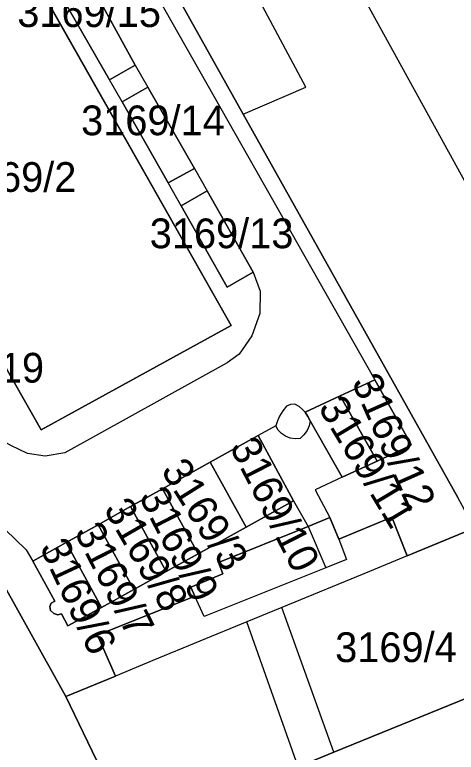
# Model space of a CAD drawing. Extents: x -264070 to -262271, y -1238894 to -1238141.
# Drawn here: x -263000.4 to -262970.7, y -1238565.33 to -1238515.71 of the extents above; entities that cross this region are included whole.
import ezdxf

# ---------------------------------------------------------------- set-up
doc = ezdxf.new("R2010")
doc.units = 0
for name, color, linetype in [('body_kn', 7, 'Continuous'), ('kladpar_druhypozemkov', 7, 'Continuous'), ('kladpar_hranice', 7, 'Continuous'), ('kladpar_parcelnecisla', 7, 'Continuous'), ('kladpar_plochy', 7, 'Continuous'), ('zappar_hrandruhpozemk', 7, 'Continuous')]:
    doc.layers.add(name, color=color, linetype=linetype)

msp = doc.modelspace()

# ---------------------------------------------------------------- linework, layer by layer
at = {"layer": 'body_kn'}
for p, q in [((-262992.29, -1238519.1), (-262992.29, -1238519.1)), ((-262992.29, -1238519.1), (-262992.29, -1238519.1)), ((-262994.02, -1238520.09), (-262994.02, -1238520.09)), ((-262991.44, -1238520.58), (-262991.44, -1238520.58)), ((-262980.82, -1238520.58), (-262980.82, -1238520.58)), ((-262993.18, -1238521.57), (-262993.18, -1238521.57)), ((-262993.18, -1238521.57), (-262993.18, -1238521.57)), ((-262985.04, -1238522.41), (-262985.04, -1238522.41)), ((-262985.04, -1238522.41), (-262985.04, -1238522.41)), ((-262988.3, -1238526.06), (-262988.3, -1238526.06)), ((-262988.3, -1238526.06), (-262988.3, -1238526.06)), ((-262990.07, -1238527.02), (-262990.07, -1238527.02)), ((-262987.46, -1238527.57), (-262987.46, -1238527.57)), ((-262989.21, -1238528.56), (-262989.21, -1238528.56)), ((-262989.21, -1238528.56), (-262989.21, -1238528.56)), ((-262984.35, -1238533.04), (-262984.35, -1238533.04)), ((-262984.35, -1238533.04), (-262984.35, -1238533.04)), ((-262986.1, -1238534.03), (-262986.1, -1238534.03)), ((-262983.89, -1238534.31), (-262983.89, -1238534.31)), ((-262983.9, -1238535.82), (-262983.9, -1238535.82)), ((-262985.84, -1238536.62), (-262985.84, -1238536.62)), ((-262984.44, -1238537.32), (-262984.44, -1238537.32)), ((-262985.29, -1238538.55), (-262985.29, -1238538.55)), ((-262986.1, -1238539.14), (-262986.1, -1238539.14)), ((-262976.17, -1238540.28), (-262976.17, -1238540.28)), ((-262978.5, -1238541.36), (-262978.5, -1238541.36)), ((-262982.37, -1238542.36), (-262982.37, -1238542.36)), ((-262982.11, -1238542.04), (-262982.11, -1238542.04)), ((-262981.85, -1238541.93), (-262981.85, -1238541.93)), ((-262981.55, -1238541.92), (-262981.55, -1238541.92)), ((-262981.27, -1238542.07), (-262981.27, -1238542.07)), ((-262981.04, -1238542.26), (-262981.04, -1238542.26)), ((-262982.59, -1238542.71), (-262982.59, -1238542.71)), ((-262980.86, -1238542.46), (-262980.86, -1238542.46)), ((-262980.86, -1238542.46), (-262980.86, -1238542.46)), ((-262980.67, -1238542.74), (-262980.67, -1238542.74)), ((-262980.67, -1238542.74), (-262980.67, -1238542.74)), ((-262982.83, -1238543.37), (-262982.83, -1238543.37)), ((-262982.73, -1238543.03), (-262982.73, -1238543.03)), ((-262980.6, -1238543.37), (-262980.6, -1238543.37)), ((-262980.52, -1238543.04), (-262980.52, -1238543.04)), ((-262980.52, -1238543.04), (-262980.52, -1238543.04)), ((-262998.62, -1238543.63), (-262998.62, -1238543.63)), ((-262982.68, -1238543.66), (-262982.68, -1238543.66)), ((-262982.46, -1238543.88), (-262982.46, -1238543.88)), ((-262980.73, -1238543.68), (-262980.73, -1238543.68)), ((-262984.03, -1238544.01), (-262984.03, -1238544.01)), ((-262984.03, -1238544.01), (-262984.03, -1238544.01)), ((-262982.18, -1238544.07), (-262982.18, -1238544.07)), ((-262981.87, -1238544.2), (-262981.87, -1238544.2)), ((-262981.54, -1238544.25), (-262981.54, -1238544.25)), ((-262981.2, -1238544.23), (-262981.2, -1238544.23)), ((-262980.94, -1238543.98), (-262980.94, -1238543.98)), ((-262973.86, -1238544.73), (-262973.86, -1238544.73)), ((-262973.72, -1238544.63), (-262973.72, -1238544.63)), ((-262973.72, -1238544.63), (-262973.72, -1238544.63)), ((-262999.53, -1238545.22), (-262999.53, -1238545.22)), ((-262997.02, -1238545.19), (-262997.02, -1238545.19)), ((-262998.35, -1238545.41), (-262998.35, -1238545.41)), ((-262987.26, -1238545.82), (-262987.26, -1238545.82)), ((-262976.02, -1238545.74), (-262976.02, -1238545.74)), ((-262978.36, -1238546.83), (-262978.36, -1238546.83)), ((-262978.36, -1238546.83), (-262978.36, -1238546.83)), ((-262990.45, -1238547.6), (-262990.45, -1238547.6)), ((-262980.18, -1238547.67), (-262980.18, -1238547.67)), ((-262992.61, -1238548.8), (-262992.61, -1238548.8)), ((-262981.64, -1238548.42), (-262981.64, -1238548.42)), ((-262981.64, -1238548.42), (-262981.64, -1238548.42)), ((-262979.19, -1238549.53), (-262979.19, -1238549.53)), ((-262975.03, -1238549.52), (-262975.03, -1238549.52)), ((-262994.78, -1238550.02), (-262994.78, -1238550.02)), ((-262984.83, -1238550.19), (-262984.83, -1238550.19)), ((-262980.66, -1238550.13), (-262980.66, -1238550.13)), ((-262980.66, -1238550.13), (-262980.66, -1238550.13)), ((-262996.94, -1238551.22), (-262996.94, -1238551.22)), ((-262978.6, -1238550.99), (-262978.6, -1238550.99)), ((-262978.6, -1238550.99), (-262978.6, -1238550.99)), ((-262999.63, -1238551.71), (-262999.63, -1238551.71)), ((-262988.06, -1238551.97), (-262988.06, -1238551.97)), ((-262988.06, -1238551.97), (-262988.06, -1238551.97)), ((-262973.99, -1238552.12), (-262973.99, -1238552.12)), ((-262973.99, -1238552.12), (-262973.99, -1238552.12)), ((-262999.18, -1238552.48), (-262999.18, -1238552.48)), ((-262986.69, -1238552.57), (-262986.69, -1238552.57)), ((-262978.08, -1238552.35), (-262978.08, -1238552.35)), ((-262990.22, -1238553.17), (-262990.22, -1238553.17)), ((-262990.22, -1238553.17), (-262990.22, -1238553.17)), ((-262979.48, -1238552.92), (-262979.48, -1238552.92)), ((-262976.54, -1238553.16), (-262976.54, -1238553.16)), ((-262986.39, -1238553.32), (-262986.39, -1238553.32)), ((-262986.39, -1238553.32), (-262986.39, -1238553.32)), ((-262988.56, -1238554.22), (-262988.56, -1238554.22)), ((-262988.56, -1238554.22), (-262988.56, -1238554.22)), ((-262992.38, -1238554.37), (-262992.38, -1238554.37)), ((-262992.38, -1238554.37), (-262992.38, -1238554.37)), ((-262997.71, -1238555.16), (-262997.71, -1238555.16)), ((-262997.71, -1238555.16), (-262997.71, -1238555.16)), ((-262988.28, -1238554.83), (-262988.28, -1238554.83)), ((-262998.04, -1238555.52), (-262998.04, -1238555.52)), ((-262997.94, -1238555.3), (-262997.94, -1238555.3)), ((-262994.57, -1238555.58), (-262994.57, -1238555.58)), ((-262994.57, -1238555.58), (-262994.57, -1238555.58)), ((-262982.43, -1238555.59), (-262982.43, -1238555.59)), ((-262982.43, -1238555.59), (-262982.43, -1238555.59)), ((-262997.99, -1238555.79), (-262997.99, -1238555.79)), ((-262997.78, -1238556), (-262997.78, -1238556)), ((-262997.51, -1238556.09), (-262997.51, -1238556.09)), ((-262997.25, -1238556.01), (-262997.25, -1238556.01)), ((-262987.66, -1238556.2), (-262987.66, -1238556.2)), ((-262984.78, -1238556.56), (-262984.78, -1238556.56)), ((-262984.78, -1238556.56), (-262984.78, -1238556.56)), ((-262996.82, -1238556.83), (-262996.82, -1238556.83)), ((-262994.83, -1238557.46), (-262994.83, -1238557.46)), ((-262991.11, -1238559.16), (-262991.11, -1238559.16)), ((-262993.62, -1238560.2), (-262993.62, -1238560.2)), ((-262996.97, -1238561.58), (-262996.97, -1238561.58)), ((-262978.93, -1238565.32), (-262978.93, -1238565.32)), ((-262978.93, -1238565.32), (-262978.93, -1238565.32))]:
    msp.add_line(p, q, dxfattribs=at)
at = {"layer": 'kladpar_druhypozemkov'}
for p, q in [((-262991.34, -1238522.83), (-262991.34, -1238522.83)), ((-262999.72, -1238525.82), (-262999.72, -1238525.82)), ((-262987.38, -1238530.2), (-262987.38, -1238530.2)), ((-262976.95, -1238541.44), (-262976.95, -1238541.44)), ((-262979.08, -1238542.72), (-262979.08, -1238542.72)), ((-262984.9, -1238545.6), (-262984.9, -1238545.6)), ((-262987.83, -1238547.6), (-262987.83, -1238547.6)), ((-262991.09, -1238549.15), (-262991.09, -1238549.15)), ((-262993.2, -1238550.06), (-262993.2, -1238550.06)), ((-262995.23, -1238551.59), (-262995.23, -1238551.59)), ((-262997.93, -1238552.57), (-262997.93, -1238552.57)), ((-262973.9, -1238557.56), (-262973.9, -1238557.56))]:
    msp.add_line(p, q, dxfattribs=at)
at = {"layer": 'kladpar_hranice'}
for points in [[(-262965.54, -1238522.92), (-262953.9, -1238544.21), (-262948.69, -1238553.63), (-262954.24, -1238555.81), (-262956.57, -1238556.72), (-262964.72, -1238559.53), (-262969.49, -1238550.26), (-262970.29, -1238548.72), (-262970.58, -1238548.19), (-262985.04, -1238522.41), (-262993.38, -1238507.47), (-262988.04, -1238504.92), (-262982.69, -1238502.27), (-262978.09, -1238499.9), (-262970.15, -1238514.49), (-262968.71, -1238517.12), (-262965.54, -1238522.92)], [(-263014.71, -1238515.38), (-263011.15, -1238513.36), (-263012.23, -1238511.46), (-263013.34, -1238509.49), (-263006.17, -1238505.35), (-263005.86, -1238505.89), (-263005, -1238507.42), (-263003.93, -1238509.31), (-263001.94, -1238508.22), (-262985.84, -1238536.62), (-262998.62, -1238543.63), (-263014.71, -1238515.38)], [(-262993.38, -1238507.47), (-262985.04, -1238522.41), (-262970.58, -1238548.19)], [(-263014.71, -1238515.38), (-262998.62, -1238543.63), (-262985.84, -1238536.62), (-263001.94, -1238508.22)], [(-262986.39, -1238553.32), (-262988.56, -1238554.22), (-262988.28, -1238554.83), (-262994.83, -1238557.46), (-262993.62, -1238560.2), (-262996.97, -1238561.58), (-263004.42, -1238548.18), (-263017.61, -1238527.12), (-263026.65, -1238510.12)], [(-262992.29, -1238519.1), (-262994.02, -1238520.09), (-262997.19, -1238514.58), (-262995.33, -1238513.56), (-262992.29, -1238519.1)], [(-262994.02, -1238520.09), (-262992.29, -1238519.1), (-262995.33, -1238513.56), (-262997.19, -1238514.58), (-262994.02, -1238520.09)], [(-262993.18, -1238521.57), (-262991.44, -1238520.58), (-262988.3, -1238526.06), (-262990.07, -1238527.02), (-262993.18, -1238521.57)], [(-262991.44, -1238520.58), (-262993.18, -1238521.57), (-262990.07, -1238527.02), (-262988.3, -1238526.06), (-262991.44, -1238520.58)], [(-263065.7, -1238550.9), (-263056.86, -1238547.07), (-263054.34, -1238545.86), (-263028.95, -1238533.25), (-263017.61, -1238527.12), (-263004.42, -1238548.18), (-262996.97, -1238561.58), (-262994.61, -1238566.47), (-262992.31, -1238570.76), (-263007.62, -1238578.23), (-263023.4, -1238585.7), (-263039.44, -1238593.26), (-263060.96, -1238604.1), (-263078.37, -1238612.51), (-263081.2, -1238606.5), (-263095.23, -1238576.97), (-263101.57, -1238563.43), (-263095.51, -1238560.38), (-263093.44, -1238564.6), (-263087.21, -1238561.28), (-263083.52, -1238559.32), (-263065.7, -1238550.9)], [(-262989.21, -1238528.56), (-262987.46, -1238527.57), (-262984.35, -1238533.04), (-262986.1, -1238534.03), (-262989.21, -1238528.56)], [(-262987.46, -1238527.57), (-262989.21, -1238528.56), (-262986.1, -1238534.03), (-262984.35, -1238533.04), (-262987.46, -1238527.57)], [(-262980.86, -1238542.46), (-262980.67, -1238542.74), (-262980.52, -1238543.04), (-262978.36, -1238546.83), (-262976.02, -1238545.74), (-262973.86, -1238544.73), (-262973.72, -1238544.63), (-262976.17, -1238540.28), (-262978.5, -1238541.36), (-262980.86, -1238542.46)], [(-262973.72, -1238544.63), (-262973.86, -1238544.73), (-262976.02, -1238545.74), (-262978.5, -1238541.36), (-262976.17, -1238540.28), (-262973.72, -1238544.63)], [(-262981.34, -1238566.3), (-262978.93, -1238565.32), (-262964.72, -1238559.53), (-262956.57, -1238556.72), (-262954.24, -1238555.81), (-262948.69, -1238553.63), (-262943.7, -1238551.56), (-262941.57, -1238550.63), (-262933.09, -1238547.18), (-262917.94, -1238541.14), (-262916.75, -1238544.13), (-262914.5, -1238549.88), (-262913.35, -1238552.78), (-262918.93, -1238555.38), (-262919.09, -1238555.05), (-262922.53, -1238556.54), (-262922.36, -1238556.98), (-262934.31, -1238562.47), (-262949.95, -1238569.62)], [(-262980.67, -1238542.74), (-262980.86, -1238542.46), (-262978.5, -1238541.36), (-262976.02, -1238545.74), (-262978.36, -1238546.83), (-262980.52, -1238543.04), (-262980.67, -1238542.74)], [(-262999.18, -1238552.48), (-262997.71, -1238555.16), (-262997.94, -1238555.3), (-262998.04, -1238555.52), (-262997.99, -1238555.79), (-262997.78, -1238556), (-262997.51, -1238556.09), (-262997.25, -1238556.01), (-262996.82, -1238556.83), (-262994.57, -1238555.58), (-262992.38, -1238554.37), (-262990.22, -1238553.17), (-262988.06, -1238551.97), (-262984.83, -1238550.19), (-262981.64, -1238548.42), (-262984.03, -1238544.01), (-262987.26, -1238545.82), (-262990.45, -1238547.6), (-262992.61, -1238548.8), (-262994.78, -1238550.02), (-262996.94, -1238551.22), (-262999.18, -1238552.48)], [(-262984.03, -1238544.01), (-262981.64, -1238548.42), (-262984.83, -1238550.19), (-262987.26, -1238545.82), (-262984.03, -1238544.01)], [(-262988.06, -1238551.97), (-262990.45, -1238547.6), (-262987.26, -1238545.82), (-262984.83, -1238550.19), (-262988.06, -1238551.97)], [(-262990.22, -1238553.17), (-262992.61, -1238548.8), (-262990.45, -1238547.6), (-262988.06, -1238551.97), (-262990.22, -1238553.17)], [(-262992.38, -1238554.37), (-262994.78, -1238550.02), (-262992.61, -1238548.8), (-262990.22, -1238553.17), (-262992.38, -1238554.37)], [(-262988.56, -1238554.22), (-262986.39, -1238553.32), (-262986.69, -1238552.57), (-262980.66, -1238550.13), (-262979.19, -1238549.53), (-262978.6, -1238550.99), (-262975.03, -1238549.52), (-262973.99, -1238552.12), (-262969.49, -1238550.26), (-262964.72, -1238559.53), (-262978.93, -1238565.32), (-262981.34, -1238566.3), (-262992.31, -1238570.76), (-262994.61, -1238566.47), (-262996.97, -1238561.58), (-262993.62, -1238560.2), (-262994.83, -1238557.46), (-262988.28, -1238554.83), (-262988.56, -1238554.22)], [(-262969.49, -1238550.26), (-262973.99, -1238552.12), (-262975.03, -1238549.52), (-262978.6, -1238550.99), (-262979.19, -1238549.53), (-262980.66, -1238550.13), (-262986.69, -1238552.57), (-262986.39, -1238553.32)], [(-262994.57, -1238555.58), (-262996.94, -1238551.22), (-262994.78, -1238550.02), (-262992.38, -1238554.37), (-262994.57, -1238555.58)], [(-262997.71, -1238555.16), (-262999.18, -1238552.48), (-262996.94, -1238551.22), (-262994.57, -1238555.58), (-262996.82, -1238556.83), (-262997.25, -1238556.01), (-262997.51, -1238556.09), (-262997.78, -1238556), (-262997.99, -1238555.79), (-262998.04, -1238555.52), (-262997.94, -1238555.3), (-262997.71, -1238555.16)]]:
    msp.add_lwpolyline(points, dxfattribs=at)
at = {"layer": 'kladpar_plochy'}
for p, q in [((-262993.38, -1238507.47), (-262985.04, -1238522.41)), ((-262985.84, -1238536.62), (-263001.94, -1238508.22)), ((-262992.29, -1238519.1), (-262995.33, -1238513.56)), ((-262997.19, -1238514.58), (-262994.02, -1238520.09)), ((-263014.71, -1238515.38), (-262998.62, -1238543.63)), ((-262994.02, -1238520.09), (-262992.29, -1238519.1)), ((-262991.44, -1238520.58), (-262993.18, -1238521.57)), ((-262988.3, -1238526.06), (-262991.44, -1238520.58)), ((-262993.18, -1238521.57), (-262990.07, -1238527.02)), ((-262985.04, -1238522.41), (-262970.58, -1238548.19)), ((-262990.07, -1238527.02), (-262988.3, -1238526.06)), ((-262987.46, -1238527.57), (-262989.21, -1238528.56)), ((-262984.35, -1238533.04), (-262987.46, -1238527.57)), ((-262989.21, -1238528.56), (-262986.1, -1238534.03)), ((-262986.1, -1238534.03), (-262984.35, -1238533.04)), ((-262998.62, -1238543.63), (-262985.84, -1238536.62)), ((-262976.17, -1238540.28), (-262978.5, -1238541.36)), ((-262973.72, -1238544.63), (-262976.17, -1238540.28)), ((-262978.5, -1238541.36), (-262980.86, -1238542.46)), ((-262980.86, -1238542.46), (-262980.67, -1238542.74)), ((-262980.67, -1238542.74), (-262980.52, -1238543.04)), ((-262980.52, -1238543.04), (-262978.36, -1238546.83)), ((-262984.03, -1238544.01), (-262987.26, -1238545.82)), ((-262981.64, -1238548.42), (-262984.03, -1238544.01)), ((-262976.02, -1238545.74), (-262973.86, -1238544.73)), ((-262973.86, -1238544.73), (-262973.72, -1238544.63)), ((-262987.26, -1238545.82), (-262990.45, -1238547.6)), ((-262978.36, -1238546.83), (-262976.02, -1238545.74)), ((-262990.45, -1238547.6), (-262992.61, -1238548.8)), ((-262996.97, -1238561.58), (-263004.42, -1238548.18)), ((-262992.61, -1238548.8), (-262994.78, -1238550.02)), ((-262984.83, -1238550.19), (-262981.64, -1238548.42)), ((-262979.19, -1238549.53), (-262980.66, -1238550.13)), ((-262978.6, -1238550.99), (-262979.19, -1238549.53)), ((-262975.03, -1238549.52), (-262978.6, -1238550.99)), ((-262973.99, -1238552.12), (-262975.03, -1238549.52)), ((-262994.78, -1238550.02), (-262996.94, -1238551.22)), ((-262988.06, -1238551.97), (-262984.83, -1238550.19)), ((-262980.66, -1238550.13), (-262986.69, -1238552.57)), ((-262969.49, -1238550.26), (-262973.99, -1238552.12)), ((-262996.94, -1238551.22), (-262999.18, -1238552.48)), ((-262990.22, -1238553.17), (-262988.06, -1238551.97)), ((-262999.18, -1238552.48), (-262997.71, -1238555.16)), ((-262986.69, -1238552.57), (-262986.39, -1238553.32)), ((-262992.38, -1238554.37), (-262990.22, -1238553.17)), ((-262986.39, -1238553.32), (-262988.56, -1238554.22)), ((-262988.56, -1238554.22), (-262988.28, -1238554.83)), ((-262994.57, -1238555.58), (-262992.38, -1238554.37)), ((-262997.71, -1238555.16), (-262997.94, -1238555.3)), ((-262988.28, -1238554.83), (-262994.83, -1238557.46)), ((-262997.94, -1238555.3), (-262998.04, -1238555.52)), ((-262998.04, -1238555.52), (-262997.99, -1238555.79)), ((-262996.82, -1238556.83), (-262994.57, -1238555.58)), ((-262997.99, -1238555.79), (-262997.78, -1238556)), ((-262997.78, -1238556), (-262997.51, -1238556.09)), ((-262997.51, -1238556.09), (-262997.25, -1238556.01)), ((-262997.25, -1238556.01), (-262996.82, -1238556.83)), ((-262994.83, -1238557.46), (-262993.62, -1238560.2)), ((-262993.62, -1238560.2), (-262996.97, -1238561.58))]:
    msp.add_line(p, q, dxfattribs=at)
for points in [[(-262965.54, -1238522.92), (-262953.9, -1238544.21), (-262948.69, -1238553.63), (-262954.24, -1238555.81), (-262956.57, -1238556.72), (-262964.72, -1238559.53), (-262969.49, -1238550.26), (-262970.29, -1238548.72), (-262970.58, -1238548.19), (-262985.04, -1238522.41), (-262993.38, -1238507.47), (-262988.04, -1238504.92), (-262982.69, -1238502.27), (-262978.09, -1238499.9), (-262970.15, -1238514.49), (-262968.71, -1238517.12)], [(-263014.71, -1238515.38), (-263011.15, -1238513.36), (-263012.23, -1238511.46), (-263013.34, -1238509.49), (-263006.17, -1238505.35), (-263005.86, -1238505.89), (-263005, -1238507.42), (-263003.93, -1238509.31), (-263001.94, -1238508.22), (-262985.84, -1238536.62), (-262998.62, -1238543.63)], [(-262992.29, -1238519.1), (-262994.02, -1238520.09), (-262997.19, -1238514.58), (-262995.33, -1238513.56)], [(-262993.18, -1238521.57), (-262991.44, -1238520.58), (-262988.3, -1238526.06), (-262990.07, -1238527.02)], [(-263065.7, -1238550.9), (-263056.86, -1238547.07), (-263054.34, -1238545.86), (-263028.95, -1238533.25), (-263017.61, -1238527.12), (-263004.42, -1238548.18), (-262996.97, -1238561.58), (-262994.61, -1238566.47), (-262992.31, -1238570.76), (-263007.62, -1238578.23), (-263023.4, -1238585.7), (-263039.44, -1238593.26), (-263060.96, -1238604.1), (-263078.37, -1238612.51), (-263081.2, -1238606.5), (-263095.23, -1238576.97), (-263101.57, -1238563.43), (-263095.51, -1238560.38), (-263093.44, -1238564.6), (-263087.21, -1238561.28), (-263083.52, -1238559.32)], [(-262989.21, -1238528.56), (-262987.46, -1238527.57), (-262984.35, -1238533.04), (-262986.1, -1238534.03)], [(-262973.72, -1238544.63), (-262973.86, -1238544.73), (-262976.02, -1238545.74), (-262978.5, -1238541.36), (-262976.17, -1238540.28)], [(-262980.67, -1238542.74), (-262980.86, -1238542.46), (-262978.5, -1238541.36), (-262976.02, -1238545.74), (-262978.36, -1238546.83), (-262980.52, -1238543.04)], [(-262984.03, -1238544.01), (-262981.64, -1238548.42), (-262984.83, -1238550.19), (-262987.26, -1238545.82)], [(-262988.06, -1238551.97), (-262990.45, -1238547.6), (-262987.26, -1238545.82), (-262984.83, -1238550.19)], [(-262990.22, -1238553.17), (-262992.61, -1238548.8), (-262990.45, -1238547.6), (-262988.06, -1238551.97)], [(-262992.38, -1238554.37), (-262994.78, -1238550.02), (-262992.61, -1238548.8), (-262990.22, -1238553.17)], [(-262988.56, -1238554.22), (-262986.39, -1238553.32), (-262986.69, -1238552.57), (-262980.66, -1238550.13), (-262979.19, -1238549.53), (-262978.6, -1238550.99), (-262975.03, -1238549.52), (-262973.99, -1238552.12), (-262969.49, -1238550.26), (-262964.72, -1238559.53), (-262978.93, -1238565.32), (-262981.34, -1238566.3), (-262992.31, -1238570.76), (-262994.61, -1238566.47), (-262996.97, -1238561.58), (-262993.62, -1238560.2), (-262994.83, -1238557.46), (-262988.28, -1238554.83)], [(-262994.57, -1238555.58), (-262996.94, -1238551.22), (-262994.78, -1238550.02), (-262992.38, -1238554.37)], [(-262997.71, -1238555.16), (-262999.18, -1238552.48), (-262996.94, -1238551.22), (-262994.57, -1238555.58), (-262996.82, -1238556.83), (-262997.25, -1238556.01), (-262997.51, -1238556.09), (-262997.78, -1238556), (-262997.99, -1238555.79), (-262998.04, -1238555.52), (-262997.94, -1238555.3)]]:
    msp.add_lwpolyline(points, close=True, dxfattribs=at)
msp.add_lwpolyline([(-262981.34, -1238566.3), (-262978.93, -1238565.32), (-262964.72, -1238559.53), (-262956.57, -1238556.72), (-262954.24, -1238555.81), (-262948.69, -1238553.63), (-262943.7, -1238551.56), (-262941.57, -1238550.63), (-262933.09, -1238547.18), (-262917.94, -1238541.14), (-262916.75, -1238544.13), (-262914.5, -1238549.88), (-262913.35, -1238552.78), (-262918.93, -1238555.38), (-262919.09, -1238555.05), (-262922.53, -1238556.54), (-262922.36, -1238556.98), (-262934.31, -1238562.47), (-262949.95, -1238569.62)], dxfattribs=at)
at = {"layer": 'zappar_hrandruhpozemk'}
for p, q in [((-262980.04, -1238508.9), (-262960.64, -1238544.21)), ((-262991.46, -1238513.33), (-262976.17, -1238540.28)), ((-262992.29, -1238519.1), (-262991.44, -1238520.58)), ((-262993.18, -1238521.57), (-262994.02, -1238520.09)), ((-262988.3, -1238526.06), (-262987.46, -1238527.57)), ((-262989.21, -1238528.56), (-262990.07, -1238527.02)), ((-262986.1, -1238539.14), (-262997.02, -1238545.19)), ((-262982.11, -1238542.04), (-262982.37, -1238542.36)), ((-262978.36, -1238546.83), (-262980.18, -1238547.67)), ((-262980.18, -1238547.67), (-262979.19, -1238549.53)), ((-262981.64, -1238548.42), (-262980.66, -1238550.13)), ((-262987.66, -1238556.2), (-262988.28, -1238554.83)), ((-262982.43, -1238555.59), (-262984.78, -1238556.56)), ((-262978.93, -1238565.32), (-262982.43, -1238555.59)), ((-262981.34, -1238566.3), (-262984.78, -1238556.56))]:
    msp.add_line(p, q, dxfattribs=at)
for points in [[(-262985.04, -1238522.41), (-262980.82, -1238520.58), (-262985.44, -1238511.92), (-262985.27, -1238510.28), (-262981.7, -1238508.47), (-262980.04, -1238508.9)], [(-262984.35, -1238533.04), (-262983.89, -1238534.31), (-262983.9, -1238535.82), (-262984.44, -1238537.32), (-262985.29, -1238538.55), (-262986.1, -1238539.14)], [(-262982.37, -1238542.36), (-262982.59, -1238542.71), (-262982.73, -1238543.03), (-262982.83, -1238543.37)], [(-262980.86, -1238542.46), (-262981.04, -1238542.26), (-262981.27, -1238542.07), (-262981.55, -1238541.92), (-262981.85, -1238541.93), (-262982.11, -1238542.04)], [(-262997.02, -1238545.19), (-262998.35, -1238545.41), (-262999.53, -1238545.22), (-263000.67, -1238544.7), (-263001.73, -1238544.08), (-263002.52, -1238543.2)], [(-262980.52, -1238543.04), (-262980.6, -1238543.37), (-262980.73, -1238543.68), (-262980.94, -1238543.98), (-262981.2, -1238544.23), (-262981.54, -1238544.25), (-262981.87, -1238544.2), (-262982.18, -1238544.07), (-262982.46, -1238543.88), (-262982.68, -1238543.66), (-262982.83, -1238543.37), (-262984.03, -1238544.01)], [(-263006.06, -1238544.12), (-263003.95, -1238547.5), (-263003.27, -1238548.32), (-263002.56, -1238549), (-263001.05, -1238550.35), (-262999.63, -1238551.71), (-262999.18, -1238552.48)], [(-262980.66, -1238550.13), (-262979.48, -1238552.92), (-262987.66, -1238556.2)], [(-262978.6, -1238550.99), (-262978.08, -1238552.35), (-262979.48, -1238552.92)], [(-262973.99, -1238552.12), (-262976.54, -1238553.16), (-262982.43, -1238555.59)], [(-262984.78, -1238556.56), (-262991.11, -1238559.16), (-262993.62, -1238560.2)]]:
    msp.add_lwpolyline(points, dxfattribs=at)

# ---------------------------------------------------------------- texts
at = {"layer": 'kladpar_parcelnecisla'}
for s, p in [('3169/15', (-263000.23, -1238516.54)), ('3169/14', (-262995.934, -1238523.82)), ('3169/2', (-263004.43, -1238527.63)), ('3169/13', (-262991.317, -1238531.42)), ('3169/19', (-263008.094, -1238540.46)), ('3169/4', (-262978.843, -1238559.26))]:
    msp.add_text(s, height=2, dxfattribs=at).set_placement(p)
for s, rotation, p in [('3169/12', 294, (-262977.76, -1238540.411)), ('3169/11', 301, (-262980.023, -1238542.138)), ('3169/10', 297, (-262985.97, -1238544.78)), ('3169/3', 302, (-262990.6, -1238546.371)), ('3169/9', 297, (-262992.073, -1238548.116)), ('3169/8', 300, (-262994.449, -1238548.965)), ('3169/7', 297, (-262996.422, -1238550.498)), ('3169/6', 295, (-262998.746, -1238551.525))]:
    msp.add_text(s, height=2, rotation=rotation, dxfattribs=at).set_placement(p)

doc.saveas('drawing.dxf')
